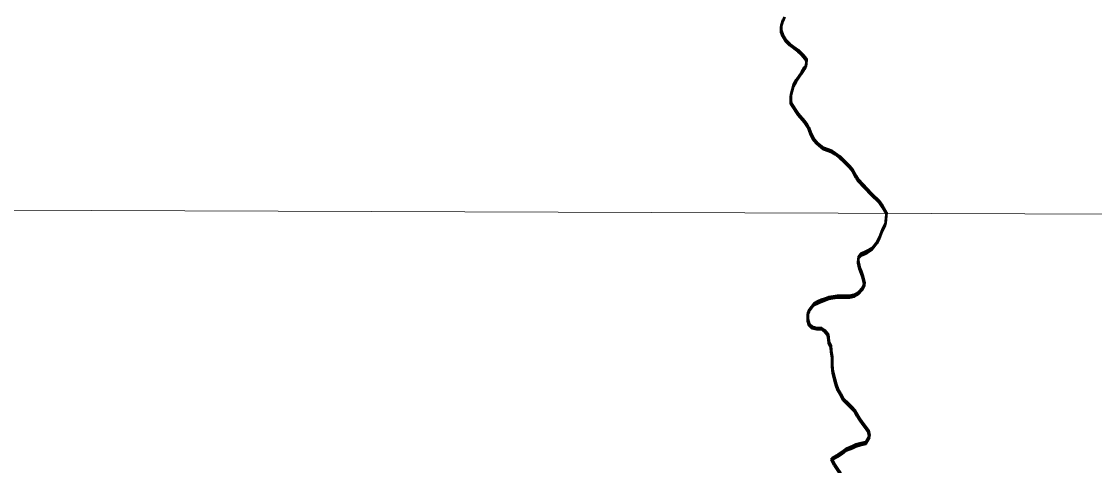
# Model space of a CAD drawing. Extents: x 553962 to 842807, y 8883888 to 9032388.
# Drawn here: x 813924 to 815474, y 9015791 to 9016433 of the extents above; entities that cross this region are included whole.
import ezdxf

# ---------------------------------------------------------------- set-up
doc = ezdxf.new("R2010")
doc.units = 0
doc.header["$LTSCALE"] = 200
doc.layers.add('1', color=7, linetype='Continuous', lineweight=13)

msp = doc.modelspace()

# ---------------------------------------------------------------- linework, layer by layer
at = {"layer": '1'}
msp.add_line((797890.2, 9016217.5), (834658.9, 9016085.1), dxfattribs=at)
msp.add_line((797890.2, 9016217.5), (834658.9, 9016085.1), dxfattribs=at)
at = {"layer": '1', "lineweight": 53}
for points in [[(815057.8, 9016368.4), (815057.9, 9016374.8), (815057.4, 9016376.2), (815054, 9016381), (815050.5, 9016384.8), (815045.9, 9016388.7), (815033.8, 9016397.8), (815028.1, 9016403.6), (815023.9, 9016410.6), (815021.6, 9016417.2), (815021.3, 9016419.2), (815021.5, 9016424.5), (815023.9, 9016432.4), (815026.7, 9016439.1)], [(815057.8, 9016368.4), (815057.9, 9016374.8), (815057.4, 9016376.2), (815054, 9016381), (815050.5, 9016384.8), (815045.9, 9016388.7), (815033.8, 9016397.8), (815028.1, 9016403.6), (815023.9, 9016410.6), (815021.6, 9016417.2), (815021.3, 9016419.2), (815021.5, 9016424.5), (815023.9, 9016432.4), (815026.7, 9016439.1)], [(815023.9, 9016435), (815021.5, 9016427.1), (815021.3, 9016421.8), (815021.6, 9016419.9), (815023.9, 9016413.2), (815028.1, 9016406.2), (815033.8, 9016400.4), (815045.9, 9016391.3), (815050.5, 9016387.4), (815054, 9016383.7), (815057.4, 9016378.8), (815057.9, 9016377.4), (815057.8, 9016371)], [(815023.9, 9016435), (815021.5, 9016427.1), (815021.3, 9016421.8), (815021.6, 9016419.9), (815023.9, 9016413.2), (815028.1, 9016406.2), (815033.8, 9016400.4), (815045.9, 9016391.3), (815050.5, 9016387.4), (815054, 9016383.7), (815057.4, 9016378.8), (815057.9, 9016377.4), (815057.8, 9016371)], [(815023.9, 9016435), (815021.5, 9016427.1), (815021.3, 9016421.8), (815021.6, 9016419.9), (815023.9, 9016413.2), (815028.1, 9016406.2), (815033.8, 9016400.4), (815045.9, 9016391.3), (815050.5, 9016387.4), (815054, 9016383.7), (815057.4, 9016378.8), (815057.9, 9016377.4), (815057.8, 9016371)], [(815023.9, 9016435), (815021.5, 9016427.1), (815021.3, 9016421.8), (815021.6, 9016419.9), (815023.9, 9016413.2), (815028.1, 9016406.2), (815033.8, 9016400.4), (815045.9, 9016391.3), (815050.5, 9016387.4), (815054, 9016383.7), (815057.4, 9016378.8), (815057.9, 9016377.4), (815057.8, 9016371)], [(815057.8, 9016371), (815056.4, 9016367), (815054.9, 9016365.9), (815051, 9016359.3), (815043.2, 9016348.1), (815039.3, 9016341.2), (815035.4, 9016326.8), (815035.3, 9016317.3), (815036, 9016315.1), (815046, 9016299.6), (815055.1, 9016289.1), (815059.3, 9016283.5), (815061.4, 9016279.3), (815064.3, 9016271.1), (815068.7, 9016263), (815073.1, 9016258.1), (815082.9, 9016250.3), (815094.6, 9016245.9), (815099.7, 9016242.9), (815106.5, 9016237.8), (815112.3, 9016231.6), (815120.9, 9016223.5), (815124.9, 9016218.2), (815129.7, 9016209.3), (815132.9, 9016204.6), (815151.9, 9016184), (815163.2, 9016173.3), (815167.7, 9016166.5), (815173.5, 9016156.4), (815172.3, 9016141.2)], [(815057.8, 9016371), (815056.4, 9016367), (815054.9, 9016365.9), (815051, 9016359.3), (815043.2, 9016348.1), (815039.3, 9016341.2), (815035.4, 9016326.8), (815035.3, 9016317.3), (815036, 9016315.1), (815046, 9016299.6), (815055.1, 9016289.1), (815059.3, 9016283.5), (815061.4, 9016279.3), (815064.3, 9016271.1), (815068.7, 9016263), (815073.1, 9016258.1), (815082.9, 9016250.3), (815094.6, 9016245.9), (815099.7, 9016242.9), (815106.5, 9016237.8), (815112.3, 9016231.6), (815120.9, 9016223.5), (815124.9, 9016218.2), (815129.7, 9016209.3), (815132.9, 9016204.6), (815151.9, 9016184), (815163.2, 9016173.3), (815167.7, 9016166.5), (815173.5, 9016156.4), (815172.3, 9016141.2)], [(815057.8, 9016371), (815056.4, 9016367), (815054.9, 9016365.9), (815051, 9016359.3), (815043.2, 9016348.1), (815039.3, 9016341.2), (815035.4, 9016326.8), (815035.3, 9016317.3), (815036, 9016315.1), (815046, 9016299.6), (815055.1, 9016289.1), (815059.3, 9016283.5), (815061.4, 9016279.3), (815064.3, 9016271.1), (815068.7, 9016263), (815073.1, 9016258.1), (815082.9, 9016250.3), (815094.6, 9016245.9), (815099.7, 9016242.9), (815106.5, 9016237.8), (815112.3, 9016231.6), (815120.9, 9016223.5), (815124.9, 9016218.2), (815129.7, 9016209.3), (815132.9, 9016204.6), (815151.9, 9016184), (815163.2, 9016173.3), (815167.7, 9016166.5), (815173.5, 9016156.4), (815172.3, 9016141.2)], [(815057.8, 9016371), (815056.4, 9016367), (815054.9, 9016365.9), (815051, 9016359.3), (815043.2, 9016348.1), (815039.3, 9016341.2), (815035.4, 9016326.8), (815035.3, 9016317.3), (815036, 9016315.1), (815046, 9016299.6), (815055.1, 9016289.1), (815059.3, 9016283.5), (815061.4, 9016279.3), (815064.3, 9016271.1), (815068.7, 9016263), (815073.1, 9016258.1), (815082.9, 9016250.3), (815094.6, 9016245.9), (815099.7, 9016242.9), (815106.5, 9016237.8), (815112.3, 9016231.6), (815120.9, 9016223.5), (815124.9, 9016218.2), (815129.7, 9016209.3), (815132.9, 9016204.6), (815151.9, 9016184), (815163.2, 9016173.3), (815167.7, 9016166.5), (815173.5, 9016156.4), (815172.3, 9016141.2)], [(815172.3, 9016138.6), (815173.5, 9016153.8), (815167.7, 9016163.9), (815163.2, 9016170.7), (815151.9, 9016181.3), (815132.9, 9016201.9), (815129.7, 9016206.7), (815124.9, 9016215.5), (815120.9, 9016220.8), (815112.3, 9016229), (815106.5, 9016235.2), (815099.7, 9016240.3), (815094.6, 9016243.2), (815082.9, 9016247.7), (815073.1, 9016255.5), (815068.7, 9016260.4), (815064.3, 9016268.5), (815061.4, 9016276.7), (815059.3, 9016280.9), (815055.1, 9016286.4), (815046, 9016297), (815036, 9016312.5), (815035.3, 9016314.7), (815035.4, 9016324.2), (815039.3, 9016338.6), (815043.2, 9016345.5), (815051, 9016356.7), (815054.9, 9016363.2), (815056.4, 9016364.4), (815057.8, 9016368.4)], [(815172.3, 9016138.6), (815173.5, 9016153.8), (815167.7, 9016163.9), (815163.2, 9016170.7), (815151.9, 9016181.3), (815132.9, 9016201.9), (815129.7, 9016206.7), (815124.9, 9016215.5), (815120.9, 9016220.8), (815112.3, 9016229), (815106.5, 9016235.2), (815099.7, 9016240.3), (815094.6, 9016243.2), (815082.9, 9016247.7), (815073.1, 9016255.5), (815068.7, 9016260.4), (815064.3, 9016268.5), (815061.4, 9016276.7), (815059.3, 9016280.9), (815055.1, 9016286.4), (815046, 9016297), (815036, 9016312.5), (815035.3, 9016314.7), (815035.4, 9016324.2), (815039.3, 9016338.6), (815043.2, 9016345.5), (815051, 9016356.7), (815054.9, 9016363.2), (815056.4, 9016364.4), (815057.8, 9016368.4)], [(815172.3, 9016141.2), (815167.6, 9016131.5), (815163.5, 9016121.4), (815160.4, 9016114.8), (815153.2, 9016105.6), (815145.6, 9016101), (815142, 9016099.1), (815136.9, 9016097.1), (815133.4, 9016092.9), (815132.7, 9016086.4), (815134.7, 9016077.7), (815137.2, 9016071.6), (815139.7, 9016064.5), (815141.7, 9016054.3), (815139.1, 9016047.7), (815132.9, 9016041.1), (815126.8, 9016037.6), (815120.2, 9016036.1), (815115.1, 9016036.1), (815109.5, 9016036.1), (815102.4, 9016036.2), (815090.2, 9016034.2), (815085.6, 9016032.2), (815079.5, 9016030.2), (815074.9, 9016028.2), (815068.7, 9016025.2), (815062.1, 9016016.1), (815060, 9016011.5), (815059.9, 9016002.3), (815061.9, 9015995.7), (815066.5, 9015991.6), (815073.1, 9015990), (815079.7, 9015990), (815084.7, 9015986.4), (815088.8, 9015981.3), (815089.8, 9015976.2), (815090.2, 9015970.1), (815093.2, 9015964.4), (815093.7, 9015957.3), (815095.2, 9015948.6), (815095.1, 9015943), (815095.1, 9015935.9), (815096, 9015926.7), (815099, 9015915.5), (815101, 9015908.4), (815103.5, 9015901.7), (815107.5, 9015894.6), (815111, 9015887.9), (815118.6, 9015880.3), (815123.1, 9015876.2), (815127.7, 9015871), (815131.2, 9015864.9), (815134.7, 9015859.3), (815139.2, 9015853.1), (815143.8, 9015847), (815147.8, 9015841.4), (815149.3, 9015834.2), (815149.3, 9015834.2)], [(815172.3, 9016141.2), (815167.6, 9016131.5), (815163.5, 9016121.4), (815160.4, 9016114.8), (815153.2, 9016105.6), (815145.6, 9016101), (815142, 9016099.1), (815136.9, 9016097.1), (815133.4, 9016092.9), (815132.7, 9016086.4), (815134.7, 9016077.7), (815137.2, 9016071.6), (815139.7, 9016064.5), (815141.7, 9016054.3), (815139.1, 9016047.7), (815132.9, 9016041.1), (815126.8, 9016037.6), (815120.2, 9016036.1), (815115.1, 9016036.1), (815109.5, 9016036.1), (815102.4, 9016036.2), (815090.2, 9016034.2), (815085.6, 9016032.2), (815079.5, 9016030.2), (815074.9, 9016028.2), (815068.7, 9016025.2), (815062.1, 9016016.1), (815060, 9016011.5), (815059.9, 9016002.3), (815061.9, 9015995.7), (815066.5, 9015991.6), (815073.1, 9015990), (815079.7, 9015990), (815084.7, 9015986.4), (815088.8, 9015981.3), (815089.8, 9015976.2), (815090.2, 9015970.1), (815093.2, 9015964.4), (815093.7, 9015957.3), (815095.2, 9015948.6), (815095.1, 9015943), (815095.1, 9015935.9), (815096, 9015926.7), (815099, 9015915.5), (815101, 9015908.4), (815103.5, 9015901.7), (815107.5, 9015894.6), (815111, 9015887.9), (815118.6, 9015880.3), (815123.1, 9015876.2), (815127.7, 9015871), (815131.2, 9015864.9), (815134.7, 9015859.3), (815139.2, 9015853.1), (815143.8, 9015847), (815147.8, 9015841.4), (815149.3, 9015834.2), (815149.3, 9015834.2)], [(815172.3, 9016141.2), (815167.6, 9016131.5), (815163.5, 9016121.4), (815160.4, 9016114.8), (815153.2, 9016105.6), (815145.6, 9016101), (815142, 9016099.1), (815136.9, 9016097.1), (815133.4, 9016092.9), (815132.7, 9016086.4), (815134.7, 9016077.7), (815137.2, 9016071.6), (815139.7, 9016064.5), (815141.7, 9016054.3), (815139.1, 9016047.7), (815132.9, 9016041.1), (815126.8, 9016037.6), (815120.2, 9016036.1), (815115.1, 9016036.1), (815109.5, 9016036.1), (815102.4, 9016036.2), (815090.2, 9016034.2), (815085.6, 9016032.2), (815079.5, 9016030.2), (815074.9, 9016028.2), (815068.7, 9016025.2), (815062.1, 9016016.1), (815060, 9016011.5), (815059.9, 9016002.3), (815061.9, 9015995.7), (815066.5, 9015991.6), (815073.1, 9015990), (815079.7, 9015990), (815084.7, 9015986.4), (815088.8, 9015981.3), (815089.8, 9015976.2), (815090.2, 9015970.1), (815093.2, 9015964.4), (815093.7, 9015957.3), (815095.2, 9015948.6), (815095.1, 9015943), (815095.1, 9015935.9), (815096, 9015926.7), (815099, 9015915.5), (815101, 9015908.4), (815103.5, 9015901.7), (815107.5, 9015894.6), (815111, 9015887.9), (815118.6, 9015880.3), (815123.1, 9015876.2), (815127.7, 9015871), (815131.2, 9015864.9), (815134.7, 9015859.3), (815139.2, 9015853.1), (815143.8, 9015847), (815147.8, 9015841.4), (815149.3, 9015834.2), (815149.3, 9015834.2)], [(815172.3, 9016141.2), (815167.6, 9016131.5), (815163.5, 9016121.4), (815160.4, 9016114.8), (815153.2, 9016105.6), (815145.6, 9016101), (815142, 9016099.1), (815136.9, 9016097.1), (815133.4, 9016092.9), (815132.7, 9016086.4), (815134.7, 9016077.7), (815137.2, 9016071.6), (815139.7, 9016064.5), (815141.7, 9016054.3), (815139.1, 9016047.7), (815132.9, 9016041.1), (815126.8, 9016037.6), (815120.2, 9016036.1), (815115.1, 9016036.1), (815109.5, 9016036.1), (815102.4, 9016036.2), (815090.2, 9016034.2), (815085.6, 9016032.2), (815079.5, 9016030.2), (815074.9, 9016028.2), (815068.7, 9016025.2), (815062.1, 9016016.1), (815060, 9016011.5), (815059.9, 9016002.3), (815061.9, 9015995.7), (815066.5, 9015991.6), (815073.1, 9015990), (815079.7, 9015990), (815084.7, 9015986.4), (815088.8, 9015981.3), (815089.8, 9015976.2), (815090.2, 9015970.1), (815093.2, 9015964.4), (815093.7, 9015957.3), (815095.2, 9015948.6), (815095.1, 9015943), (815095.1, 9015935.9), (815096, 9015926.7), (815099, 9015915.5), (815101, 9015908.4), (815103.5, 9015901.7), (815107.5, 9015894.6), (815111, 9015887.9), (815118.6, 9015880.3), (815123.1, 9015876.2), (815127.7, 9015871), (815131.2, 9015864.9), (815134.7, 9015859.3), (815139.2, 9015853.1), (815143.8, 9015847), (815147.8, 9015841.4), (815149.3, 9015834.2), (815149.3, 9015834.2)], [(815149.3, 9015831.6), (815149.3, 9015831.6), (815147.8, 9015838.8), (815143.8, 9015844.4), (815139.2, 9015850.5), (815134.7, 9015856.7), (815131.2, 9015862.3), (815127.7, 9015868.4), (815123.1, 9015873.5), (815118.6, 9015877.6), (815111, 9015885.3), (815107.5, 9015892), (815103.5, 9015899.1), (815101, 9015905.8), (815099, 9015912.9), (815096, 9015924.1), (815095.1, 9015933.3), (815095.1, 9015940.4), (815095.2, 9015946), (815093.7, 9015954.7), (815093.2, 9015961.8), (815090.2, 9015967.4), (815089.8, 9015973.6), (815088.8, 9015978.7), (815084.7, 9015983.8), (815079.7, 9015987.4), (815073.1, 9015987.4), (815066.5, 9015989), (815061.9, 9015993.1), (815059.9, 9015999.7), (815060, 9016008.9), (815062.1, 9016013.5), (815068.7, 9016022.6), (815074.9, 9016025.6), (815079.5, 9016027.6), (815085.6, 9016029.6), (815090.2, 9016031.6), (815102.4, 9016033.6), (815109.5, 9016033.5), (815115.1, 9016033.5), (815120.2, 9016033.5), (815126.8, 9016035), (815132.9, 9016038.5), (815139.1, 9016045.1), (815141.7, 9016051.7), (815139.7, 9016061.9), (815137.2, 9016069), (815134.7, 9016075.1), (815132.7, 9016083.8), (815133.4, 9016090.3), (815136.9, 9016094.5), (815142, 9016096.5), (815145.6, 9016098.4), (815153.2, 9016103), (815160.4, 9016112.2), (815163.5, 9016118.8), (815167.6, 9016128.9), (815172.3, 9016138.6)], [(815149.3, 9015831.6), (815149.3, 9015831.6), (815147.8, 9015838.8), (815143.8, 9015844.4), (815139.2, 9015850.5), (815134.7, 9015856.7), (815131.2, 9015862.3), (815127.7, 9015868.4), (815123.1, 9015873.5), (815118.6, 9015877.6), (815111, 9015885.3), (815107.5, 9015892), (815103.5, 9015899.1), (815101, 9015905.8), (815099, 9015912.9), (815096, 9015924.1), (815095.1, 9015933.3), (815095.1, 9015940.4), (815095.2, 9015946), (815093.7, 9015954.7), (815093.2, 9015961.8), (815090.2, 9015967.4), (815089.8, 9015973.6), (815088.8, 9015978.7), (815084.7, 9015983.8), (815079.7, 9015987.4), (815073.1, 9015987.4), (815066.5, 9015989), (815061.9, 9015993.1), (815059.9, 9015999.7), (815060, 9016008.9), (815062.1, 9016013.5), (815068.7, 9016022.6), (815074.9, 9016025.6), (815079.5, 9016027.6), (815085.6, 9016029.6), (815090.2, 9016031.6), (815102.4, 9016033.6), (815109.5, 9016033.5), (815115.1, 9016033.5), (815120.2, 9016033.5), (815126.8, 9016035), (815132.9, 9016038.5), (815139.1, 9016045.1), (815141.7, 9016051.7), (815139.7, 9016061.9), (815137.2, 9016069), (815134.7, 9016075.1), (815132.7, 9016083.8), (815133.4, 9016090.3), (815136.9, 9016094.5), (815142, 9016096.5), (815145.6, 9016098.4), (815153.2, 9016103), (815160.4, 9016112.2), (815163.5, 9016118.8), (815167.6, 9016128.9), (815172.3, 9016138.6)], [(815149.3, 9015834.2), (815143.7, 9015824.7), (815137.1, 9015823.2), (815129.5, 9015821.2), (815124.4, 9015818.7), (815115.2, 9015815.2), (815109.6, 9015810.6), (815104.4, 9015807.1), (815094.1, 9015801.5), (815094.1, 9015801.5), (815094.1, 9015801.5)], [(815149.3, 9015834.2), (815143.7, 9015824.7), (815137.1, 9015823.2), (815129.5, 9015821.2), (815124.4, 9015818.7), (815115.2, 9015815.2), (815109.6, 9015810.6), (815104.4, 9015807.1), (815094.1, 9015801.5), (815094.1, 9015801.5), (815094.1, 9015801.5)], [(815149.3, 9015834.2), (815143.7, 9015824.7), (815137.1, 9015823.2), (815129.5, 9015821.2), (815124.4, 9015818.7), (815115.2, 9015815.2), (815109.6, 9015810.6), (815104.4, 9015807.1), (815094.1, 9015801.5), (815094.1, 9015801.5), (815094.1, 9015801.5)], [(815149.3, 9015834.2), (815143.7, 9015824.7), (815137.1, 9015823.2), (815129.5, 9015821.2), (815124.4, 9015818.7), (815115.2, 9015815.2), (815109.6, 9015810.6), (815104.4, 9015807.1), (815094.1, 9015801.5), (815094.1, 9015801.5), (815094.1, 9015801.5)], [(815094.1, 9015798.9), (815094.1, 9015798.9), (815104.4, 9015804.5), (815109.6, 9015808), (815115.2, 9015812.5), (815124.4, 9015816.1), (815129.5, 9015818.6), (815137.1, 9015820.6), (815143.7, 9015822), (815149.3, 9015831.6)], [(815094.1, 9015798.9), (815094.1, 9015798.9), (815104.4, 9015804.5), (815109.6, 9015808), (815115.2, 9015812.5), (815124.4, 9015816.1), (815129.5, 9015818.6), (815137.1, 9015820.6), (815143.7, 9015822), (815149.3, 9015831.6)], [(815094.1, 9015801.5), (815098.1, 9015793.9), (815102.7, 9015786.7), (815106.2, 9015781.6), (815108.7, 9015772.4), (815109.1, 9015767.3), (815109.1, 9015759.7), (815108.5, 9015748.5), (815106.9, 9015739.8), (815105.3, 9015733.7), (815103.2, 9015727.1), (815101.7, 9015721), (815100.1, 9015713.9), (815099.6, 9015708.3), (815096, 9015700.7), (815092.9, 9015696.1), (815089.8, 9015689.5), (815089.2, 9015683.9), (815088.2, 9015682.9), (815088.1, 9015682.1)], [(815094.1, 9015801.5), (815098.1, 9015793.9), (815102.7, 9015786.7), (815106.2, 9015781.6), (815108.7, 9015772.4), (815109.1, 9015767.3), (815109.1, 9015759.7), (815108.5, 9015748.5), (815106.9, 9015739.8), (815105.3, 9015733.7), (815103.2, 9015727.1), (815101.7, 9015721), (815100.1, 9015713.9), (815099.6, 9015708.3), (815096, 9015700.7), (815092.9, 9015696.1), (815089.8, 9015689.5), (815089.2, 9015683.9), (815088.2, 9015682.9), (815088.1, 9015682.1)], [(815094.1, 9015801.5), (815098.1, 9015793.9), (815102.7, 9015786.7), (815106.2, 9015781.6), (815108.7, 9015772.4), (815109.1, 9015767.3), (815109.1, 9015759.7), (815108.5, 9015748.5), (815106.9, 9015739.8), (815105.3, 9015733.7), (815103.2, 9015727.1), (815101.7, 9015721), (815100.1, 9015713.9), (815099.6, 9015708.3), (815096, 9015700.7), (815092.9, 9015696.1), (815089.8, 9015689.5), (815089.2, 9015683.9), (815088.2, 9015682.9), (815088.1, 9015682.1)], [(815094.1, 9015801.5), (815098.1, 9015793.9), (815102.7, 9015786.7), (815106.2, 9015781.6), (815108.7, 9015772.4), (815109.1, 9015767.3), (815109.1, 9015759.7), (815108.5, 9015748.5), (815106.9, 9015739.8), (815105.3, 9015733.7), (815103.2, 9015727.1), (815101.7, 9015721), (815100.1, 9015713.9), (815099.6, 9015708.3), (815096, 9015700.7), (815092.9, 9015696.1), (815089.8, 9015689.5), (815089.2, 9015683.9), (815088.2, 9015682.9), (815088.1, 9015682.1)], [(815088.2, 9015680.3), (815089.2, 9015681.3), (815089.8, 9015686.9), (815092.9, 9015693.5), (815096, 9015698.1), (815099.6, 9015705.7), (815100.1, 9015711.3), (815101.7, 9015718.4), (815103.2, 9015724.5), (815105.3, 9015731.1), (815106.9, 9015737.2), (815108.5, 9015745.9), (815109.1, 9015757.1), (815109.1, 9015764.7), (815108.7, 9015769.8), (815106.2, 9015779), (815102.7, 9015784.1), (815098.1, 9015791.3), (815094.1, 9015798.9), (815094.1, 9015798.9)], [(815088.2, 9015680.3), (815089.2, 9015681.3), (815089.8, 9015686.9), (815092.9, 9015693.5), (815096, 9015698.1), (815099.6, 9015705.7), (815100.1, 9015711.3), (815101.7, 9015718.4), (815103.2, 9015724.5), (815105.3, 9015731.1), (815106.9, 9015737.2), (815108.5, 9015745.9), (815109.1, 9015757.1), (815109.1, 9015764.7), (815108.7, 9015769.8), (815106.2, 9015779), (815102.7, 9015784.1), (815098.1, 9015791.3), (815094.1, 9015798.9), (815094.1, 9015798.9)]]:
    msp.add_lwpolyline(points, dxfattribs=at)

doc.saveas('drawing.dxf')
